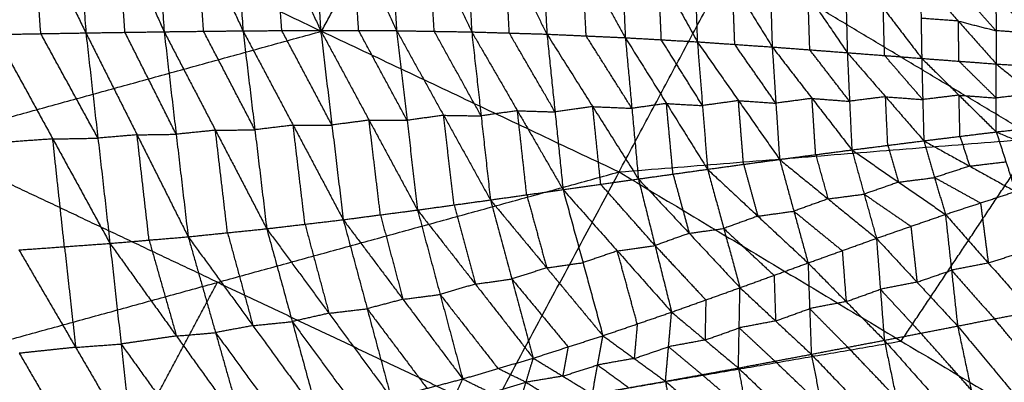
# Model space of a CAD drawing. Header units: millimetres. Extents: x -106 to 110, y -96 to 120.
# Tile 872 of 1020: x 33 to 45, y 81 to 85. Entities that reach past the tile are written whole.
import ezdxf

# ---------------------------------------------------------------- set-up
doc = ezdxf.new("R2010")
doc.units = ezdxf.units.MM
doc.header["$MEASUREMENT"] = 0
doc.layers.add('Default', color=7, linetype='Continuous', true_color=0x000000)

msp = doc.modelspace()

# ---------------------------------------------------------------- linework, layer by layer
at = {"layer": 'Default'}
for points in [[(39.989, 83.366, 5.589), (41.376, 85.962, 6.271), (42.764, 88.558, 6.953)], [(42.764, 88.558, 6.953), (46.419, 86.366, 6.953), (50.075, 84.175, 6.953)], [(36.397, 85.065, 5.589), (37.091, 86.363, 5.93), (37.785, 87.66, 6.271)], [(32.281, 87.612, -0.409), (32.915, 86.329, -0.416), (33.55, 85.045, -0.423)], [(33.372, 87.569, -0.235), (33.461, 86.307, -0.329), (33.55, 85.045, -0.423)], [(33.372, 87.569, -0.235), (33.933, 86.314, -0.248), (34.495, 85.059, -0.26)], [(34.322, 87.513, -0.07), (34.408, 86.286, -0.165), (34.495, 85.059, -0.26)], [(34.322, 87.513, -0.07), (34.885, 86.291, -0.074), (35.447, 85.07, -0.079)], [(35.285, 87.434, 0.111), (35.366, 86.252, 0.016), (35.447, 85.07, -0.079)], [(35.285, 87.434, 0.111), (35.835, 86.255, 0.113), (36.385, 85.075, 0.114)], [(36.237, 87.331, 0.302), (36.311, 86.203, 0.208), (36.385, 85.075, 0.114)], [(36.237, 87.331, 0.302), (36.77, 86.201, 0.31), (37.303, 85.072, 0.318)], [(37.174, 87.202, 0.499), (37.238, 86.137, 0.409), (37.303, 85.072, 0.318)], [(37.174, 87.202, 0.499), (37.692, 86.129, 0.516), (38.21, 85.057, 0.532)], [(38.1, 87.046, 0.704), (38.155, 86.051, 0.618), (38.21, 85.057, 0.532)], [(38.1, 87.046, 0.704), (38.609, 86.038, 0.732), (39.118, 85.03, 0.759)], [(39.026, 86.864, 0.92), (39.072, 85.947, 0.84), (39.118, 85.03, 0.759)], [(39.026, 86.864, 0.92), (39.546, 85.925, 0.965), (40.065, 84.987, 1.01)], [(23.419, 83.159, 4.676), (28.112, 84.961, 5.132), (32.806, 86.763, 5.589)], [(30.294, 80.699, 4.676), (31.55, 83.731, 5.132), (32.806, 86.763, 5.589)], [(32.806, 86.763, 5.589), (36.397, 85.065, 5.589), (39.989, 83.366, 5.589)], [(39.991, 86.65, 1.157), (40.028, 85.818, 1.084), (40.065, 84.987, 1.01)], [(39.991, 86.65, 1.157), (40.463, 85.793, 1.206), (40.935, 84.937, 1.254)], [(40.878, 86.434, 1.387), (40.907, 85.685, 1.321), (40.935, 84.937, 1.254)], [(40.878, 86.434, 1.387), (41.359, 85.654, 1.454), (41.839, 84.875, 1.521)], [(33.005, 85.036, -0.507), (32.96, 85.682, -0.462), (32.915, 86.329, -0.416)], [(34.022, 85.052, -0.341), (33.978, 85.683, -0.295), (33.933, 86.314, -0.248)], [(34.971, 85.065, -0.17), (34.928, 85.678, -0.122), (34.885, 86.291, -0.074)], [(35.916, 85.073, 0.017), (35.875, 85.664, 0.065), (35.835, 86.255, 0.113)], [(36.844, 85.074, 0.216), (36.807, 85.638, 0.263), (36.77, 86.201, 0.31)], [(37.757, 85.064, 0.425), (37.724, 85.597, 0.47), (37.692, 86.129, 0.516)], [(41.797, 86.195, 1.639), (41.818, 85.535, 1.58), (41.839, 84.875, 1.521)], [(41.797, 86.195, 1.639), (42.272, 85.501, 1.719), (42.746, 84.806, 1.8)], [(38.664, 85.043, 0.646), (38.637, 85.541, 0.689), (38.609, 86.038, 0.732)], [(39.592, 85.008, 0.885), (39.569, 85.467, 0.925), (39.546, 85.925, 0.965)], [(45.032, 83.771, 6.271), (43.204, 84.866, 6.271), (41.376, 85.962, 6.271)], [(42.718, 85.949, 1.903), (42.732, 85.377, 1.851), (42.746, 84.806, 1.8)], [(42.718, 85.949, 1.903), (43.181, 85.343, 1.994), (43.645, 84.737, 2.085)], [(40.5, 84.962, 1.132), (40.482, 85.377, 1.169), (40.463, 85.793, 1.206)], [(41.387, 84.906, 1.388), (41.373, 85.28, 1.421), (41.359, 85.654, 1.454)], [(43.629, 85.705, 2.173), (43.637, 85.221, 2.129), (43.645, 84.737, 2.085)], [(43.629, 85.705, 2.173), (44.087, 85.188, 2.274), (44.545, 84.67, 2.375)], [(44.543, 85.071, 2.412), (44.314, 85.329, 2.361), (44.085, 85.588, 2.311)], [(42.293, 84.841, 1.661), (42.282, 85.171, 1.69), (42.272, 85.501, 1.719)], [(44.541, 85.471, 2.449), (44.543, 85.071, 2.412), (44.545, 84.67, 2.375)], [(44.541, 85.471, 2.449), (44.998, 85.04, 2.559), (45.455, 84.608, 2.669)], [(43.196, 84.772, 1.943), (43.188, 85.057, 1.968), (43.181, 85.343, 1.994)], [(44.087, 85.188, 2.274), (43.862, 85.204, 2.202), (43.637, 85.221, 2.129)], [(44.095, 84.703, 2.23), (44.091, 84.946, 2.252), (44.087, 85.188, 2.274)], [(44.087, 85.188, 2.274), (44.315, 85.129, 2.343), (44.543, 85.071, 2.412)], [(31.55, 83.731, 5.132), (33.974, 84.398, 5.36), (36.397, 85.065, 5.589)], [(32.46, 85.026, -0.591), (33.005, 85.036, -0.507), (33.55, 85.045, -0.423)], [(33.695, 83.774, -0.156), (33.35, 84.405, -0.332), (33.005, 85.036, -0.507)], [(33.55, 85.045, -0.423), (34.022, 85.052, -0.341), (34.495, 85.059, -0.26)], [(33.55, 85.045, -0.423), (33.695, 83.774, -0.156), (33.84, 82.503, 0.111)], [(33.55, 85.045, -0.423), (34.168, 83.814, -0.087), (34.785, 82.583, 0.249)], [(34.64, 83.821, -0.005), (34.331, 84.437, -0.173), (34.022, 85.052, -0.341)], [(34.495, 85.059, -0.26), (34.971, 85.065, -0.17), (35.447, 85.07, -0.079)], [(34.495, 85.059, -0.26), (34.64, 83.821, -0.005), (34.785, 82.583, 0.249)], [(34.495, 85.059, -0.26), (35.114, 83.869, 0.072), (35.734, 82.68, 0.403)], [(35.591, 83.875, 0.162), (35.281, 84.47, -0.004), (34.971, 85.065, -0.17)], [(35.447, 85.07, -0.079), (35.916, 85.073, 0.017), (36.385, 85.075, 0.114)], [(35.447, 85.07, -0.079), (35.591, 83.875, 0.162), (35.734, 82.68, 0.403)], [(35.447, 85.07, -0.079), (36.053, 83.93, 0.245), (36.658, 82.789, 0.569)], [(36.521, 83.932, 0.342), (36.219, 84.503, 0.18), (35.916, 85.073, 0.017)], [(36.385, 85.075, 0.114), (36.521, 83.932, 0.342), (36.658, 82.789, 0.569)], [(36.385, 85.075, 0.114), (36.844, 85.074, 0.216), (37.303, 85.072, 0.318)], [(36.385, 85.075, 0.114), (36.97, 83.991, 0.43), (37.555, 82.906, 0.745)], [(37.429, 83.989, 0.531), (37.137, 84.531, 0.374), (36.844, 85.074, 0.216)], [(37.303, 85.072, 0.318), (37.429, 83.989, 0.531), (37.555, 82.906, 0.745)], [(37.303, 85.072, 0.318), (37.757, 85.064, 0.425), (38.21, 85.057, 0.532)], [(37.303, 85.072, 0.318), (37.87, 84.05, 0.625), (38.436, 83.028, 0.931)], [(38.323, 84.043, 0.732), (38.04, 84.553, 0.578), (37.757, 85.064, 0.425)], [(38.21, 85.057, 0.532), (38.323, 84.043, 0.732), (38.436, 83.028, 0.931)], [(38.21, 85.057, 0.532), (38.664, 85.043, 0.646), (39.118, 85.03, 0.759)], [(38.21, 85.057, 0.532), (38.762, 84.105, 0.831), (39.313, 83.152, 1.13)], [(39.216, 84.091, 0.945), (38.94, 84.567, 0.795), (38.664, 85.043, 0.646)], [(39.118, 85.03, 0.759), (39.216, 84.091, 0.945), (39.313, 83.152, 1.13)], [(39.118, 85.03, 0.759), (39.592, 85.008, 0.885), (40.065, 84.987, 1.01)], [(39.118, 85.03, 0.759), (39.671, 84.155, 1.054), (40.223, 83.281, 1.35)], [(44.998, 85.04, 2.559), (44.771, 85.055, 2.485), (44.543, 85.071, 2.412)], [(32.46, 85.026, -0.591), (33.15, 83.764, -0.24), (33.84, 82.503, 0.111)], [(40.144, 84.134, 1.18), (39.868, 84.571, 1.032), (39.592, 85.008, 0.885)], [(40.065, 84.987, 1.01), (40.144, 84.134, 1.18), (40.223, 83.281, 1.35)], [(40.065, 84.987, 1.01), (40.5, 84.962, 1.132), (40.935, 84.937, 1.254)], [(40.065, 84.987, 1.01), (40.562, 84.192, 1.287), (41.058, 83.398, 1.564)], [(40.997, 84.167, 1.409), (40.748, 84.565, 1.271), (40.5, 84.962, 1.132)], [(40.935, 84.937, 1.254), (40.997, 84.167, 1.409), (41.058, 83.398, 1.564)], [(40.935, 84.937, 1.254), (41.387, 84.906, 1.388), (41.839, 84.875, 1.521)], [(40.935, 84.937, 1.254), (41.431, 84.227, 1.526), (41.928, 83.517, 1.798)], [(41.883, 84.196, 1.66), (41.635, 84.551, 1.524), (41.387, 84.906, 1.388)], [(41.839, 84.875, 1.521), (41.883, 84.196, 1.66), (41.928, 83.517, 1.798)], [(41.839, 84.875, 1.521), (42.293, 84.841, 1.661), (42.746, 84.806, 1.8)], [(41.839, 84.875, 1.521), (42.32, 84.254, 1.782), (42.801, 83.632, 2.044)], [(42.773, 84.219, 1.922), (42.533, 84.53, 1.791), (42.293, 84.841, 1.661)], [(42.746, 84.806, 1.8), (42.773, 84.219, 1.922), (42.801, 83.632, 2.044)], [(42.746, 84.806, 1.8), (43.196, 84.772, 1.943), (43.645, 84.737, 2.085)], [(42.746, 84.806, 1.8), (43.208, 84.274, 2.047), (43.67, 83.742, 2.294)], [(43.657, 84.24, 2.19), (43.426, 84.506, 2.066), (43.196, 84.772, 1.943)], [(43.645, 84.737, 2.085), (43.657, 84.24, 2.19), (43.67, 83.742, 2.294)], [(43.645, 84.737, 2.085), (44.095, 84.293, 2.318), (44.545, 83.849, 2.551)], [(43.645, 84.737, 2.085), (44.095, 84.703, 2.23), (44.545, 84.67, 2.375)], [(44.545, 84.259, 2.463), (44.32, 84.481, 2.347), (44.095, 84.703, 2.23)], [(44.545, 83.849, 2.551), (44.545, 84.259, 2.463), (44.545, 84.67, 2.375)], [(44.545, 84.67, 2.375), (44.989, 84.31, 2.593), (45.434, 83.95, 2.811)], [(44.545, 84.67, 2.375), (45, 84.639, 2.522), (45.455, 84.608, 2.669)], [(41.431, 84.227, 1.526), (41.214, 84.197, 1.468), (40.997, 84.167, 1.409)], [(41.493, 83.458, 1.681), (41.462, 83.842, 1.604), (41.431, 84.227, 1.526)], [(41.431, 84.227, 1.526), (41.657, 84.212, 1.593), (41.883, 84.196, 1.66)], [(42.32, 84.254, 1.782), (42.102, 84.225, 1.721), (41.883, 84.196, 1.66)], [(42.364, 83.575, 1.921), (42.342, 83.914, 1.852), (42.32, 84.254, 1.782)], [(42.32, 84.254, 1.782), (42.547, 84.236, 1.852), (42.773, 84.219, 1.922)], [(43.208, 84.274, 2.047), (42.991, 84.247, 1.985), (42.773, 84.219, 1.922)], [(43.235, 83.687, 2.169), (43.221, 83.981, 2.108), (43.208, 84.274, 2.047)], [(43.208, 84.274, 2.047), (43.433, 84.257, 2.119), (43.657, 84.24, 2.19)], [(44.095, 84.293, 2.318), (43.876, 84.266, 2.254), (43.657, 84.24, 2.19)], [(44.107, 83.796, 2.423), (44.101, 84.044, 2.37), (44.095, 84.293, 2.318)], [(44.095, 84.293, 2.318), (44.32, 84.276, 2.391), (44.545, 84.259, 2.463)], [(44.989, 84.31, 2.593), (44.767, 84.285, 2.528), (44.545, 84.259, 2.463)], [(38.762, 84.105, 0.831), (38.542, 84.074, 0.781), (38.323, 84.043, 0.732)], [(38.874, 83.09, 1.031), (38.818, 83.597, 0.931), (38.762, 84.105, 0.831)], [(38.762, 84.105, 0.831), (38.989, 84.098, 0.888), (39.216, 84.091, 0.945)], [(39.671, 84.155, 1.054), (39.443, 84.123, 0.999), (39.216, 84.091, 0.945)], [(39.768, 83.217, 1.24), (39.72, 83.686, 1.147), (39.671, 84.155, 1.054)], [(39.671, 84.155, 1.054), (39.908, 84.145, 1.117), (40.144, 84.134, 1.18)], [(39.989, 83.366, 5.589), (45.032, 83.771, 6.271), (50.075, 84.175, 6.953)], [(40.562, 84.192, 1.287), (40.353, 84.163, 1.233), (40.144, 84.134, 1.18)], [(40.641, 83.34, 1.457), (40.601, 83.766, 1.372), (40.562, 84.192, 1.287)], [(40.562, 84.192, 1.287), (40.779, 84.18, 1.348), (40.997, 84.167, 1.409)], [(36.97, 83.991, 0.43), (36.746, 83.962, 0.386), (36.521, 83.932, 0.342)], [(37.107, 82.848, 0.657), (37.038, 83.419, 0.543), (36.97, 83.991, 0.43)], [(36.97, 83.991, 0.43), (37.2, 83.99, 0.481), (37.429, 83.989, 0.531)], [(37.87, 84.05, 0.625), (37.649, 84.019, 0.578), (37.429, 83.989, 0.531)], [(37.996, 82.967, 0.838), (37.933, 83.508, 0.731), (37.87, 84.05, 0.625)], [(37.87, 84.05, 0.625), (38.096, 84.046, 0.678), (38.323, 84.043, 0.732)], [(35.114, 83.869, 0.072), (34.877, 83.845, 0.033), (34.64, 83.821, -0.005)], [(35.114, 83.869, 0.072), (35.353, 83.872, 0.117), (35.591, 83.875, 0.162)], [(35.26, 82.632, 0.326), (35.187, 83.251, 0.199), (35.114, 83.869, 0.072)], [(36.053, 83.93, 0.245), (35.822, 83.902, 0.203), (35.591, 83.875, 0.162)], [(36.053, 83.93, 0.245), (36.287, 83.931, 0.293), (36.521, 83.932, 0.342)], [(36.196, 82.735, 0.486), (36.124, 83.332, 0.365), (36.053, 83.93, 0.245)], [(43.67, 83.742, 2.294), (44.107, 83.796, 2.423), (44.545, 83.849, 2.551)], [(44.545, 83.849, 2.551), (44.989, 83.9, 2.681), (45.434, 83.95, 2.811)], [(44.545, 83.849, 2.551), (44.662, 83.489, 2.797), (44.778, 83.13, 3.043)], [(44.545, 83.849, 2.551), (45.09, 83.617, 2.884), (45.635, 83.386, 3.218)], [(35.141, 82.033, 5.132), (33.346, 82.882, 5.132), (31.55, 83.731, 5.132)], [(33.15, 83.764, -0.24), (32.875, 83.745, -0.276), (32.601, 83.725, -0.311)], [(33.15, 83.764, -0.24), (33.422, 83.769, -0.198), (33.695, 83.774, -0.156)], [(33.291, 82.463, 0.04), (33.22, 83.114, -0.1), (33.15, 83.764, -0.24)], [(34.168, 83.814, -0.087), (33.931, 83.794, -0.122), (33.695, 83.774, -0.156)], [(34.168, 83.814, -0.087), (34.404, 83.818, -0.046), (34.64, 83.821, -0.005)], [(34.313, 82.543, 0.18), (34.24, 83.179, 0.046), (34.168, 83.814, -0.087)], [(42.801, 83.632, 2.044), (43.235, 83.687, 2.169), (43.67, 83.742, 2.294)], [(43.397, 81.323, 5.589), (44.214, 82.547, 5.93), (45.032, 83.771, 6.271)], [(43.67, 83.742, 2.294), (43.8, 83.298, 2.583), (43.931, 82.853, 2.872)], [(43.67, 83.742, 2.294), (44.224, 83.436, 2.669), (44.778, 83.13, 3.043)], [(44.107, 83.796, 2.423), (44.166, 83.616, 2.546), (44.224, 83.436, 2.669)], [(41.928, 83.517, 1.798), (42.364, 83.575, 1.921), (42.801, 83.632, 2.044)], [(42.801, 83.632, 2.044), (42.949, 83.098, 2.375), (43.098, 82.564, 2.707)], [(42.801, 83.632, 2.044), (43.366, 83.243, 2.458), (43.931, 82.853, 2.872)], [(43.235, 83.687, 2.169), (43.301, 83.465, 2.313), (43.366, 83.243, 2.458)], [(41.058, 83.398, 1.564), (41.493, 83.458, 1.681), (41.928, 83.517, 1.798)], [(41.928, 83.517, 1.798), (42.1, 82.892, 2.174), (42.272, 82.267, 2.549)], [(41.928, 83.517, 1.798), (42.513, 83.041, 2.253), (43.098, 82.564, 2.707)], [(42.364, 83.575, 1.921), (42.438, 83.308, 2.087), (42.513, 83.041, 2.253)], [(44.224, 83.436, 2.669), (44.443, 83.463, 2.733), (44.662, 83.489, 2.797)], [(30.294, 80.699, 4.676), (35.141, 82.033, 5.132), (39.989, 83.366, 5.589)], [(36.895, 77.577, 4.676), (38.442, 80.472, 5.132), (39.989, 83.366, 5.589)], [(39.989, 83.366, 5.589), (43.397, 81.323, 5.589), (46.805, 79.281, 5.589)], [(40.223, 83.281, 1.35), (40.641, 83.34, 1.457), (41.058, 83.398, 1.564)], [(41.058, 83.398, 1.564), (41.254, 82.683, 1.981), (41.45, 81.968, 2.399)], [(41.058, 83.398, 1.564), (41.665, 82.832, 2.057), (42.272, 82.267, 2.549)], [(41.493, 83.458, 1.681), (41.579, 83.145, 1.869), (41.665, 82.832, 2.057)], [(44.224, 83.436, 2.669), (44.012, 83.367, 2.626), (43.8, 83.298, 2.583)], [(39.313, 83.152, 1.13), (39.768, 83.217, 1.24), (40.223, 83.281, 1.35)], [(40.223, 83.281, 1.35), (40.424, 82.477, 1.803), (40.624, 81.673, 2.256)], [(40.223, 83.281, 1.35), (40.837, 82.625, 1.874), (41.45, 81.968, 2.399)], [(40.641, 83.34, 1.457), (40.739, 82.982, 1.666), (40.837, 82.625, 1.874)], [(43.366, 83.243, 2.458), (43.583, 83.27, 2.52), (43.8, 83.298, 2.583)], [(43.8, 83.298, 2.583), (44.078, 83.145, 2.77), (44.355, 82.991, 2.957)], [(38.436, 83.028, 0.931), (38.874, 83.09, 1.031), (39.313, 83.152, 1.13)], [(39.313, 83.152, 1.13), (39.554, 82.27, 1.626), (39.794, 81.388, 2.121)], [(39.313, 83.152, 1.13), (39.968, 82.412, 1.693), (40.624, 81.673, 2.256)], [(40.424, 82.477, 1.803), (40.096, 82.847, 1.521), (39.768, 83.217, 1.24)], [(43.366, 83.243, 2.458), (43.158, 83.17, 2.417), (42.949, 83.098, 2.375)], [(43.931, 82.853, 2.872), (44.355, 82.991, 2.957), (44.778, 83.13, 3.043)], [(37.555, 82.906, 0.745), (37.996, 82.967, 0.838), (38.436, 83.028, 0.931)], [(38.436, 83.028, 0.931), (38.694, 82.073, 1.463), (38.953, 81.117, 1.995)], [(38.436, 83.028, 0.931), (39.115, 82.208, 1.526), (39.794, 81.388, 2.121)], [(38.874, 83.09, 1.031), (38.995, 82.649, 1.278), (39.115, 82.208, 1.526)], [(42.513, 83.041, 2.253), (42.306, 82.966, 2.213), (42.1, 82.892, 2.174)], [(42.513, 83.041, 2.253), (42.731, 83.069, 2.314), (42.949, 83.098, 2.375)], [(42.949, 83.098, 2.375), (43.232, 82.903, 2.582), (43.514, 82.709, 2.79)], [(36.658, 82.789, 0.569), (37.107, 82.848, 0.657), (37.555, 82.906, 0.745)], [(37.555, 82.906, 0.745), (37.828, 81.886, 1.311), (38.101, 80.866, 1.877)], [(37.555, 82.906, 0.745), (38.254, 82.012, 1.37), (38.953, 81.117, 1.995)], [(37.996, 82.967, 0.838), (38.125, 82.489, 1.104), (38.254, 82.012, 1.37)], [(41.665, 82.832, 2.057), (41.882, 82.862, 2.115), (42.1, 82.892, 2.174)], [(42.1, 82.892, 2.174), (42.392, 82.654, 2.401), (42.685, 82.415, 2.628)], [(44.355, 82.991, 2.957), (44.402, 82.628, 2.535), (44.449, 82.266, 2.112)], [(35.734, 82.68, 0.403), (36.196, 82.735, 0.486), (36.658, 82.789, 0.569)], [(36.658, 82.789, 0.569), (36.947, 81.714, 1.169), (37.236, 80.639, 1.769)], [(36.658, 82.789, 0.569), (37.379, 81.828, 1.223), (38.101, 80.866, 1.877)], [(37.107, 82.848, 0.657), (37.243, 82.338, 0.94), (37.379, 81.828, 1.223)], [(41.665, 82.832, 2.057), (41.46, 82.758, 2.019), (41.254, 82.683, 1.981)], [(43.098, 82.564, 2.707), (43.514, 82.709, 2.79), (43.931, 82.853, 2.872)], [(43.931, 82.853, 2.872), (44.004, 82.179, 2.097), (44.078, 81.505, 1.322)], [(43.931, 82.853, 2.872), (44.449, 82.266, 2.112), (44.968, 81.678, 1.352)], [(34.785, 82.583, 0.249), (35.26, 82.632, 0.326), (35.734, 82.68, 0.403)], [(35.734, 82.68, 0.403), (36.042, 81.559, 1.036), (36.349, 80.437, 1.668)], [(35.734, 82.68, 0.403), (36.485, 81.659, 1.086), (37.236, 80.639, 1.769)], [(36.196, 82.735, 0.486), (36.34, 82.197, 0.786), (36.485, 81.659, 1.086)], [(40.837, 82.625, 1.874), (41.046, 82.654, 1.928), (41.254, 82.683, 1.981)], [(41.254, 82.683, 1.981), (41.558, 82.4, 2.228), (41.861, 82.117, 2.474)], [(43.514, 82.709, 2.79), (43.551, 82.372, 2.402), (43.588, 82.035, 2.015)], [(33.84, 82.503, 0.111), (34.313, 82.543, 0.18), (34.785, 82.583, 0.249)], [(34.313, 82.543, 0.18), (34.478, 81.964, 0.512), (34.643, 81.385, 0.844)], [(34.785, 82.583, 0.249), (35.116, 81.425, 0.913), (35.446, 80.267, 1.577)], [(34.785, 82.583, 0.249), (35.567, 81.51, 0.959), (36.349, 80.437, 1.668)], [(35.26, 82.632, 0.326), (35.414, 82.071, 0.642), (35.567, 81.51, 0.959)], [(40.837, 82.625, 1.874), (40.63, 82.551, 1.839), (40.424, 82.477, 1.803)], [(42.272, 82.267, 2.549), (42.685, 82.415, 2.628), (43.098, 82.564, 2.707)], [(43.098, 82.564, 2.707), (43.145, 81.949, 2.005), (43.193, 81.333, 1.302)], [(43.098, 82.564, 2.707), (43.588, 82.035, 2.015), (44.078, 81.505, 1.322)], [(32.741, 82.424, -0.031), (33.291, 82.463, 0.04), (33.84, 82.503, 0.111)], [(32.741, 82.424, -0.031), (33.426, 81.248, 0.714), (34.11, 80.073, 1.459)], [(33.291, 82.463, 0.04), (33.358, 81.856, 0.377), (33.426, 81.248, 0.714)], [(33.84, 82.503, 0.111), (33.975, 81.288, 0.785), (34.11, 80.073, 1.459)], [(33.84, 82.503, 0.111), (34.643, 81.385, 0.844), (35.446, 80.267, 1.577)], [(39.968, 82.412, 1.693), (39.761, 82.341, 1.659), (39.554, 82.27, 1.626)], [(39.968, 82.412, 1.693), (40.196, 82.445, 1.748), (40.424, 82.477, 1.803)], [(40.209, 81.53, 2.188), (40.089, 81.971, 1.941), (39.968, 82.412, 1.693)], [(40.424, 82.477, 1.803), (40.73, 82.149, 2.065), (41.037, 81.82, 2.327)], [(42.685, 82.415, 2.628), (42.708, 82.108, 2.277), (42.732, 81.8, 1.926)], [(44.449, 82.266, 2.112), (44.661, 82.335, 2.155), (44.873, 82.404, 2.197)], [(39.115, 82.208, 1.526), (38.905, 82.14, 1.495), (38.694, 82.073, 1.463)], [(39.115, 82.208, 1.526), (39.334, 82.239, 1.576), (39.554, 82.27, 1.626)], [(41.45, 81.968, 2.399), (41.861, 82.117, 2.474), (42.272, 82.267, 2.549)], [(42.272, 82.267, 2.549), (42.291, 81.715, 1.919), (42.311, 81.164, 1.289)], [(42.272, 82.267, 2.549), (42.732, 81.8, 1.926), (43.193, 81.333, 1.302)], [(43.588, 82.035, 2.015), (43.796, 82.107, 2.056), (44.004, 82.179, 2.097)], [(44.449, 82.266, 2.112), (44.227, 82.222, 2.104), (44.004, 82.179, 2.097)], [(44.004, 82.179, 2.097), (44.263, 81.886, 1.717), (44.523, 81.592, 1.337)], [(38.254, 82.012, 1.37), (38.474, 82.042, 1.416), (38.694, 82.073, 1.463)], [(38.694, 82.073, 1.463), (39.034, 81.663, 1.761), (39.374, 81.253, 2.058)], [(41.861, 82.117, 2.474), (41.871, 81.842, 2.159), (41.88, 81.566, 1.844)], [(33.594, 79.138, 4.676), (34.368, 80.585, 4.904), (35.141, 82.033, 5.132)], [(35.141, 82.033, 5.132), (36.792, 81.252, 5.132), (38.442, 80.472, 5.132)], [(38.254, 82.012, 1.37), (38.041, 81.949, 1.341), (37.828, 81.886, 1.311)], [(40.624, 81.673, 2.256), (41.037, 81.82, 2.327), (41.45, 81.968, 2.399)], [(41.431, 80.998, 1.281), (41.44, 81.483, 1.84), (41.45, 81.968, 2.399)], [(41.45, 81.968, 2.399), (41.88, 81.566, 1.844), (42.311, 81.164, 1.289)], [(42.732, 81.8, 1.926), (42.939, 81.874, 1.965), (43.145, 81.949, 2.005)], [(43.588, 82.035, 2.015), (43.366, 81.992, 2.01), (43.145, 81.949, 2.005)], [(43.145, 81.949, 2.005), (43.39, 81.684, 1.658), (43.635, 81.419, 1.312)], [(37.379, 81.828, 1.223), (37.163, 81.771, 1.196), (36.947, 81.714, 1.169)], [(37.379, 81.828, 1.223), (37.604, 81.857, 1.267), (37.828, 81.886, 1.311)], [(37.828, 81.886, 1.311), (38.178, 81.439, 1.624), (38.527, 80.992, 1.936)], [(41.037, 81.82, 2.327), (41.032, 81.578, 2.048), (41.027, 81.336, 1.768)], [(36.485, 81.659, 1.086), (36.716, 81.687, 1.127), (36.947, 81.714, 1.169)], [(36.947, 81.714, 1.169), (37.308, 81.233, 1.496), (37.669, 80.753, 1.823)], [(41.88, 81.566, 1.844), (42.086, 81.641, 1.882), (42.291, 81.715, 1.919)], [(42.732, 81.8, 1.926), (42.512, 81.758, 1.922), (42.291, 81.715, 1.919)], [(42.291, 81.715, 1.919), (42.521, 81.482, 1.607), (42.752, 81.249, 1.296)], [(36.485, 81.659, 1.086), (36.263, 81.609, 1.061), (36.042, 81.559, 1.036)], [(39.794, 81.388, 2.121), (40.209, 81.53, 2.188), (40.624, 81.673, 2.256)], [(40.55, 80.838, 1.275), (40.587, 81.255, 1.765), (40.624, 81.673, 2.256)], [(40.624, 81.673, 2.256), (41.027, 81.336, 1.768), (41.431, 80.998, 1.281)], [(44.078, 81.505, 1.322), (44.523, 81.592, 1.337), (44.968, 81.678, 1.352)], [(45.151, 80.838, 0.823), (44.837, 81.215, 1.08), (44.523, 81.592, 1.337)], [(35.567, 81.51, 0.959), (35.342, 81.468, 0.936), (35.116, 81.425, 0.913)], [(35.567, 81.51, 0.959), (35.805, 81.534, 0.997), (36.042, 81.559, 1.036)], [(36.042, 81.559, 1.036), (36.417, 81.048, 1.377), (36.793, 80.538, 1.719)], [(40.209, 81.53, 2.188), (40.191, 81.322, 1.943), (40.172, 81.113, 1.698)], [(41.027, 81.336, 1.768), (41.234, 81.409, 1.804), (41.44, 81.483, 1.84)], [(41.88, 81.566, 1.844), (41.66, 81.525, 1.842), (41.44, 81.483, 1.84)], [(41.44, 81.483, 1.84), (41.656, 81.282, 1.562), (41.871, 81.081, 1.285)], [(43.193, 81.333, 1.302), (43.635, 81.419, 1.312), (44.078, 81.505, 1.322)], [(44.078, 81.505, 1.322), (44.242, 80.735, 0.839), (44.407, 79.964, 0.355)], [(44.078, 81.505, 1.322), (44.706, 80.751, 0.808), (45.334, 79.997, 0.294)], [(34.643, 81.385, 0.844), (34.309, 81.336, 0.814), (33.975, 81.288, 0.785)], [(34.643, 81.385, 0.844), (34.88, 81.405, 0.878), (35.116, 81.425, 0.913)], [(35.116, 81.425, 0.913), (35.507, 80.889, 1.268), (35.898, 80.352, 1.623)], [(38.953, 81.117, 1.995), (39.374, 81.253, 2.058), (39.794, 81.388, 2.121)], [(39.667, 80.682, 1.269), (39.73, 81.035, 1.695), (39.794, 81.388, 2.121)], [(39.794, 81.388, 2.121), (40.172, 81.113, 1.698), (40.55, 80.838, 1.275)], [(44.242, 80.735, 0.839), (43.939, 81.077, 1.075), (43.635, 81.419, 1.312)], [(33.426, 81.248, 0.714), (33.085, 81.212, 0.688), (32.745, 81.176, 0.662)], [(33.426, 81.248, 0.714), (33.701, 81.268, 0.749), (33.975, 81.288, 0.785)], [(33.975, 81.288, 0.785), (34.377, 80.729, 1.152), (34.778, 80.17, 1.518)], [(38.442, 80.472, 5.132), (40.919, 80.897, 5.36), (43.397, 81.323, 5.589)], [(39.374, 81.253, 2.058), (39.342, 81.076, 1.845), (39.31, 80.9, 1.632)], [(40.172, 81.113, 1.698), (40.38, 81.184, 1.732), (40.587, 81.255, 1.765)], [(41.027, 81.336, 1.768), (40.807, 81.295, 1.767), (40.587, 81.255, 1.765)], [(40.587, 81.255, 1.765), (40.789, 81.087, 1.521), (40.991, 80.918, 1.278)], [(42.311, 81.164, 1.289), (42.752, 81.249, 1.296), (43.193, 81.333, 1.302)], [(43.337, 80.636, 0.865), (43.045, 80.943, 1.08), (42.752, 81.249, 1.296)], [(43.193, 81.333, 1.302), (43.337, 80.636, 0.865), (43.481, 79.94, 0.427)], [(43.193, 81.333, 1.302), (43.8, 80.649, 0.829), (44.407, 79.964, 0.355)], [(32.745, 81.176, 0.662), (33.087, 80.589, 1.035), (33.429, 80.001, 1.408)], [(38.101, 80.866, 1.877), (38.527, 80.992, 1.936), (38.953, 81.117, 1.995)], [(38.778, 80.534, 1.262), (38.865, 80.826, 1.629), (38.953, 81.117, 1.995)], [(38.953, 81.117, 1.995), (39.31, 80.9, 1.632), (39.667, 80.682, 1.269)], [(40.172, 81.113, 1.698), (39.951, 81.074, 1.696), (39.73, 81.035, 1.695)], [(41.431, 80.998, 1.281), (41.871, 81.081, 1.285), (42.311, 81.164, 1.289)], [(42.311, 81.164, 1.289), (42.433, 80.543, 0.898), (42.556, 79.923, 0.506)], [(42.311, 81.164, 1.289), (42.896, 80.552, 0.858), (43.481, 79.94, 0.427)], [(38.865, 80.826, 1.629), (38.696, 80.909, 1.782), (38.527, 80.992, 1.936)], [(39.31, 80.9, 1.632), (39.52, 80.968, 1.663), (39.73, 81.035, 1.695)], [(39.73, 81.035, 1.695), (39.919, 80.898, 1.483), (40.108, 80.76, 1.272)], [(40.55, 80.838, 1.275), (40.991, 80.918, 1.278), (41.431, 80.998, 1.281)], [(41.431, 80.998, 1.281), (41.531, 80.455, 0.934), (41.632, 79.912, 0.587)], [(41.431, 80.998, 1.281), (41.993, 80.461, 0.893), (42.556, 79.923, 0.506)], [(42.433, 80.543, 0.898), (42.152, 80.812, 1.091), (41.871, 81.081, 1.285)], [(37.236, 80.639, 1.769), (37.669, 80.753, 1.823), (38.101, 80.866, 1.877)], [(37.884, 80.393, 1.255), (37.993, 80.63, 1.566), (38.101, 80.866, 1.877)], [(38.101, 80.866, 1.877), (38.439, 80.7, 1.57), (38.778, 80.534, 1.262)], [(39.31, 80.9, 1.632), (39.088, 80.863, 1.63), (38.865, 80.826, 1.629)], [(41.531, 80.455, 0.934), (41.261, 80.686, 1.106), (40.991, 80.918, 1.278)], [(38.439, 80.7, 1.57), (38.652, 80.763, 1.599), (38.865, 80.826, 1.629)], [(38.865, 80.826, 1.629), (39.044, 80.717, 1.447), (39.222, 80.608, 1.266)], [(39.667, 80.682, 1.269), (40.108, 80.76, 1.272), (40.55, 80.838, 1.275)], [(40.55, 80.838, 1.275), (40.63, 80.37, 0.971), (40.71, 79.902, 0.667)], [(40.55, 80.838, 1.275), (41.091, 80.375, 0.931), (41.632, 79.912, 0.587)]]:
    msp.add_open_spline(points, degree=2, dxfattribs=at)

doc.saveas('drawing.dxf')
